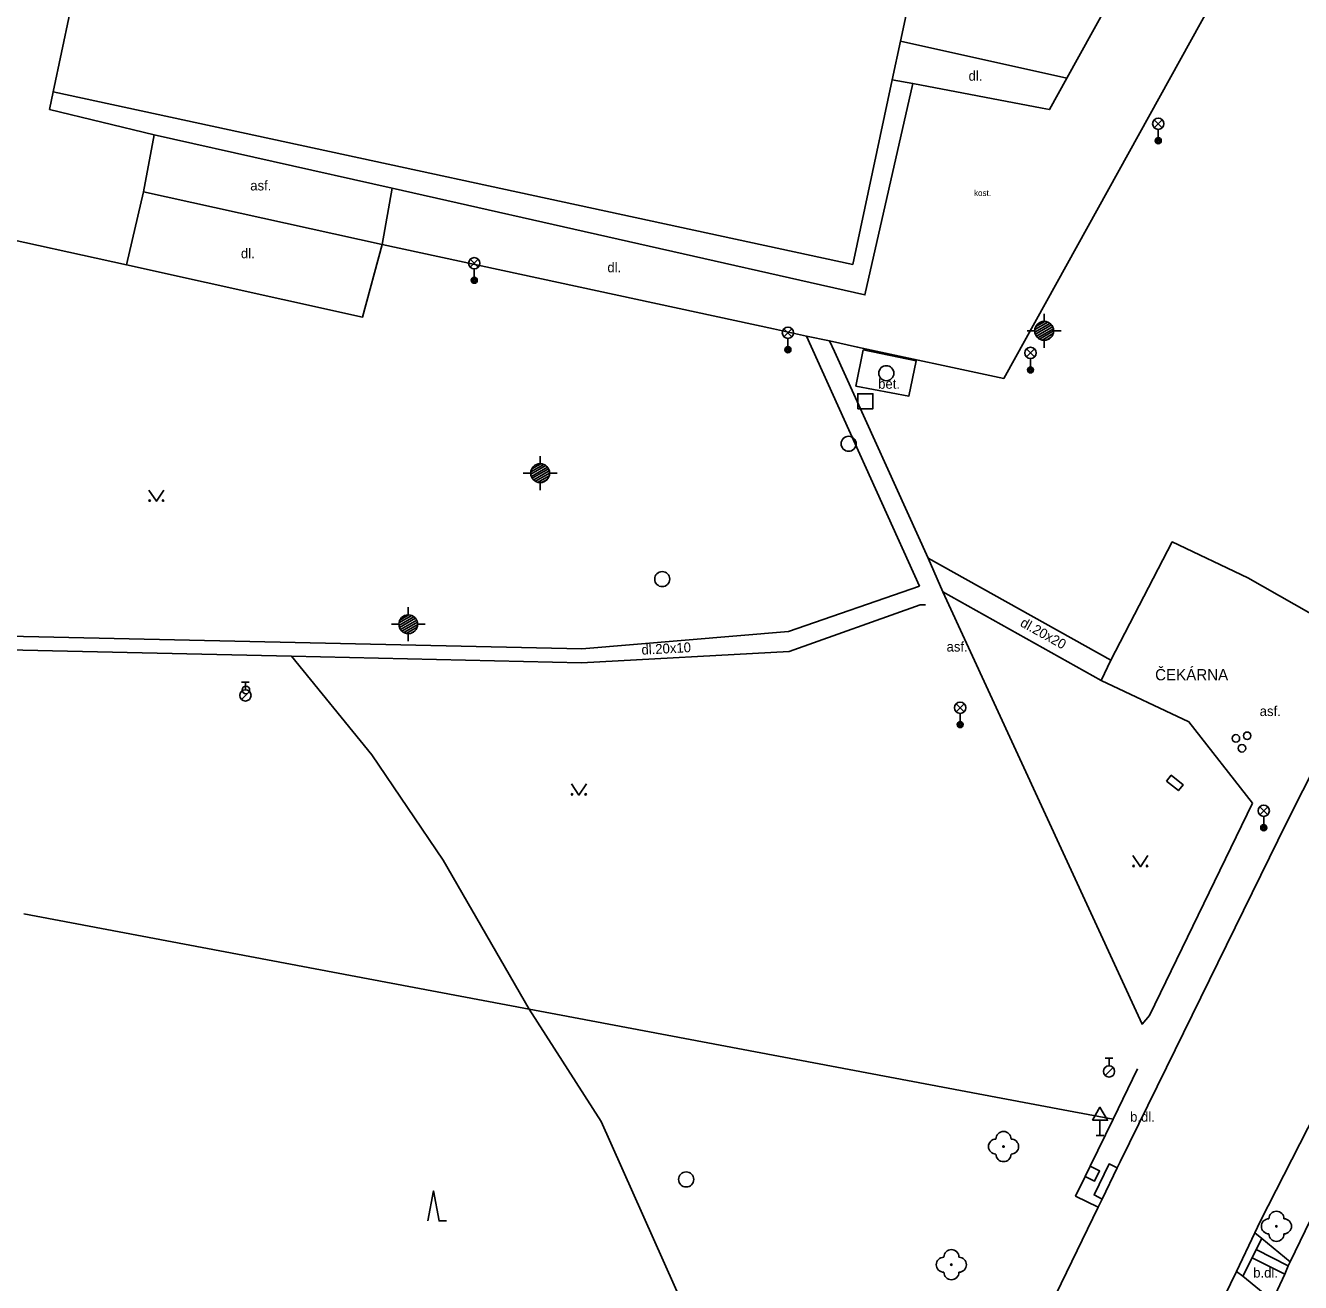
# Model space of a CAD drawing. Extents: x -598233 to -596890, y -1157848 to -1156431.
# Drawn here: x -597019.5 to -596934.9, y -1156838.9 to -1156755.5 of the extents above; entities that cross this region are included whole.
import ezdxf

# ---------------------------------------------------------------- set-up
doc = ezdxf.new("R2010")
doc.units = 0
for name, color, linetype in [('Level 10', 7, 'Continuous'), ('Level 11', 7, 'Continuous'), ('Level 22', 7, 'Continuous'), ('Level 24', 7, 'Continuous'), ('Level 26', 7, 'Continuous'), ('Level 27', 7, 'Continuous'), ('Level 28', 7, 'Continuous'), ('Level 33', 7, 'Continuous'), ('Level 34', 7, 'Continuous'), ('Level 35', 7, 'Continuous'), ('Level 36', 7, 'Continuous'), ('Level 40', 7, 'Continuous'), ('Level 41', 7, 'Continuous'), ('Level 5', 7, 'Continuous')]:
    doc.layers.add(name, color=color, linetype=linetype)

msp = doc.modelspace()

# ---------------------------------------------------------------- linework, layer by layer
at = {"layer": 'Level 10'}
for points in [[(-596923.8, -1156786.53), (-596929.29, -1156795.56), (-596935.79, -1156808.38), (-596943.7402, -1156824.62), (-596946.81, -1156830.89), (-596947.01, -1156831.28)], [(-596937.88, -1156835.59), (-596937.52, -1156834.85), (-596932.265, -1156824.5441), (-596931.6, -1156823.24), (-596922.45, -1156804.58), (-596917.8, -1156796.67), (-596915.03, -1156791.94)], [(-596947.01, -1156831.28), (-596948.01, -1156833.35)], [(-596948.01, -1156833.35), (-596948.27, -1156833.88)], [(-596948.27, -1156833.88), (-596959.14, -1156856.3)], [(-596939.09, -1156838.15), (-596937.88, -1156835.59)], [(-596945.7199, -1156853.24), (-596945.6599, -1156852.14), (-596945.39, -1156851.1), (-596942.88, -1156845.85), (-596939.49, -1156838.9699), (-596939.09, -1156838.15)]]:
    msp.add_lwpolyline(points, dxfattribs=at)
at = {"layer": 'Level 11'}
for points in [[(-596935.92, -1156745.23), (-596954.54, -1156778.9099)], [(-596960.57, -1156759.33), (-596963.76, -1156773.35), (-596995.14, -1156766.28)], [(-596961.94, -1156759.07), (-596960.57, -1156759.33)], [(-596950.37, -1156758.98), (-596951.51, -1156761.05), (-596951.99, -1156760.96), (-596960.57, -1156759.33)], [(-597017.88, -1156761.06), (-597017.63, -1156759.88)], [(-597017.88, -1156761.06), (-597010.93, -1156762.7199)], [(-597010.93, -1156762.7199), (-597011.64, -1156766.51)], [(-597010.93, -1156762.7199), (-596995.14, -1156766.28)], [(-597011.64, -1156766.51), (-597012.76, -1156771.36)], [(-596995.8, -1156770), (-597011.64, -1156766.51)], [(-596995.14, -1156766.28), (-596995.8, -1156770)], [(-597023.1599, -1156769.07), (-597022.44, -1156769.23), (-597012.76, -1156771.36)], [(-597012.76, -1156771.36), (-596997.1, -1156774.82), (-596995.8, -1156770)], [(-596995.8, -1156770), (-596969.83, -1156775.61)], [(-596969.83, -1156775.61), (-596967.63, -1156776.08)], [(-596967.63, -1156776.08), (-596960.14, -1156792.68)], [(-596967.63, -1156776.08), (-596966.1, -1156776.4099)], [(-596966.1, -1156776.4099), (-596965.78, -1156777.11), (-596959.56, -1156790.82)], [(-596966.1, -1156776.4099), (-596964.24, -1156776.81), (-596954.54, -1156778.9099)], [(-596963.87, -1156777), (-596960.36, -1156777.7199), (-596960.84, -1156780.07), (-596964.36, -1156779.4), (-596963.87, -1156777)], [(-596948.07, -1156798.93), (-596947.43, -1156797.59), (-596943.36, -1156789.75), (-596938.35, -1156792.13)], [(-596959.56, -1156790.82), (-596947.43, -1156797.59)], [(-596958.58, -1156793.06), (-596959.56, -1156790.82)], [(-596938.35, -1156792.13), (-596932.19, -1156795.62)], [(-596960.14, -1156792.68), (-596968.82, -1156795.69), (-596982.55, -1156796.83)], [(-596958.58, -1156793.06), (-596945.36, -1156821.75), (-596944.87, -1156821.18)], [(-596958.58, -1156793.06), (-596948.07, -1156798.93)], [(-596959.74, -1156793.92), (-596960.09, -1156793.93), (-596968.79, -1156797.02), (-596982.56, -1156797.76)], [(-596982.55, -1156796.83), (-597020.6, -1156796), (-597058.05, -1156796.2199), (-597073.7199, -1156794.73)], [(-597075.03, -1156795.61), (-597058.16, -1156797.17), (-597020.63, -1156796.9), (-597001.81, -1156797.33), (-596982.56, -1156797.76)], [(-596986.05, -1156820.75), (-596991.74, -1156810.87), (-596996.48, -1156803.87), (-597001.81, -1156797.33)], [(-596938.04, -1156807.09), (-596942.26, -1156801.68), (-596948.07, -1156798.93)], [(-596938.04, -1156807.09), (-596944.87, -1156821.18)], [(-596996.73, -1156818.73), (-597019.57, -1156814.43)], [(-596984.26, -1156821.09), (-596986.05, -1156820.75), (-596996.73, -1156818.73)], [(-596969.96, -1156851.01), (-596972.93, -1156846.1), (-596975.69, -1156840.71), (-596981.27, -1156828.2), (-596986.05, -1156820.75)], [(-596950.24, -1156827.49), (-596954.7212, -1156826.6469), (-596984.26, -1156821.09)], [(-596935.53, -1156837.51), (-596931.23, -1156828.6), (-596929.25, -1156824.55)], [(-596945.6599, -1156824.71), (-596947.29, -1156828.05)], [(-596947.29, -1156828.05), (-596950.24, -1156827.49)], [(-596947.29, -1156828.05), (-596948.82, -1156831.18)], [(-596948.82, -1156831.18), (-596949.15, -1156831.85)], [(-596948.82, -1156831.18), (-596948.19, -1156831.49), (-596948.52, -1156832.1599), (-596949.15, -1156831.85)], [(-596948.01, -1156833.35), (-596948.55, -1156833.08), (-596947.56, -1156831.02), (-596947.01, -1156831.28)], [(-596949.15, -1156831.85), (-596949.78, -1156833.15), (-596948.27, -1156833.88)], [(-596937.42, -1156835.9699), (-596937.79, -1156836.7), (-596938.07, -1156837.25), (-596938.69, -1156838.48)], [(-596937.42, -1156835.9699), (-596937.88, -1156835.59)], [(-596935.53, -1156837.51), (-596937.42, -1156835.9699)], [(-596935.9, -1156838.33), (-596938.07, -1156837.25)], [(-596935.66, -1156837.78), (-596937.79, -1156836.7)], [(-596935.53, -1156837.51), (-596935.66, -1156837.78), (-596935.9, -1156838.33), (-596936.71, -1156840.09)], [(-596939.09, -1156838.15), (-596938.69, -1156838.48)], [(-596938.69, -1156838.48), (-596936.71, -1156840.09)]]:
    msp.add_lwpolyline(points, dxfattribs=at)
at = {"layer": 'Level 22'}
for centre in [(-596954.56, -1156829.87), (-596936.45, -1156835.1599), (-596958.02, -1156837.71)]:
    msp.add_circle(centre, 0.05, dxfattribs=at)
for centre, start, end in [((-596955.06, -1156829.87), 90, 270), ((-596954.56, -1156829.37), 0, 180), ((-596954.06, -1156829.87), 270, 90), ((-596954.56, -1156830.37), 180, 0), ((-596936.95, -1156835.1599), 90, 270), ((-596936.45, -1156834.6599), 0, 180), ((-596935.95, -1156835.1599), 270, 90), ((-596936.45, -1156835.6599), 180, 0), ((-596958.52, -1156837.71), 90, 270), ((-596958.02, -1156837.21), 0, 180), ((-596957.52, -1156837.71), 270, 90), ((-596958.02, -1156838.21), 180, 0)]:
    msp.add_arc(centre, 0.5, start, end, dxfattribs=at)
at = {"layer": 'Level 24'}
msp.add_lwpolyline([(-596943.7372, -1156805.6258), (-596942.953, -1156806.2463), (-596942.6428, -1156805.8542), (-596943.427, -1156805.2337)], close=True, dxfattribs=at)
at = {"layer": 'Level 26'}
msp.add_lwpolyline([(-596964.23, -1156780.9099), (-596963.23, -1156780.9099), (-596963.23, -1156779.9099), (-596964.23, -1156779.9099)], close=True, dxfattribs=at)
at = {"layer": 'Level 27'}
for centre in [(-596962.34, -1156778.55), (-596964.84, -1156783.23), (-596977.21, -1156792.21), (-596975.62, -1156832.05)]:
    msp.add_circle(centre, 0.5, dxfattribs=at)
at = {"layer": 'Level 28'}
for p, q in [((-597005.12, -1156799.055), (-597004.62, -1156799.055)), ((-597004.87, -1156799.555), (-597004.87, -1156799.055)), ((-597005.128, -1156800.202), (-597004.598, -1156799.672)), ((-596947.81, -1156824.005), (-596947.31, -1156824.005)), ((-596947.56, -1156824.505), (-596947.56, -1156824.005)), ((-596947.818, -1156825.152), (-596947.288, -1156824.622))]:
    msp.add_line(p, q, dxfattribs=at)
for centre, radius in [((-597004.87, -1156799.93), 0.375), ((-597004.84, -1156799.57), 0.25), ((-596939.14, -1156802.78), 0.25), ((-596938.39, -1156802.61), 0.25), ((-596938.74, -1156803.44), 0.25), ((-596947.56, -1156824.88), 0.375)]:
    msp.add_circle(centre, radius, dxfattribs=at)
at = {"layer": 'Level 33'}
for p, q in [((-596944.555, -1156762.26), (-596944.025, -1156761.73)), ((-596944.555, -1156761.73), (-596944.025, -1156762.26)), ((-596944.29, -1156762.37), (-596944.29, -1156763.12)), ((-596989.945, -1156771.52), (-596989.415, -1156770.99)), ((-596989.945, -1156770.99), (-596989.415, -1156771.52)), ((-596989.68, -1156771.63), (-596989.68, -1156772.38)), ((-596969.135, -1156776.13), (-596968.605, -1156775.6)), ((-596969.135, -1156775.6), (-596968.605, -1156776.13)), ((-596968.87, -1156776.24), (-596968.87, -1156776.99)), ((-596953.035, -1156777.47), (-596952.505, -1156776.94)), ((-596953.035, -1156776.94), (-596952.505, -1156777.47)), ((-596952.77, -1156777.58), (-596952.77, -1156778.33)), ((-596957.705, -1156801.01), (-596957.175, -1156800.48)), ((-596957.705, -1156800.48), (-596957.175, -1156801.01)), ((-596957.44, -1156801.12), (-596957.44, -1156801.87)), ((-596937.555, -1156807.85), (-596937.025, -1156807.32)), ((-596937.555, -1156807.32), (-596937.025, -1156807.85)), ((-596937.29, -1156807.96), (-596937.29, -1156808.71))]:
    msp.add_line(p, q, dxfattribs=at)
for centre, radius in [((-596944.29, -1156761.995), 0.375), ((-596944.29, -1156763.12), 0.2), ((-596944.29, -1156763.12), 0.1445), ((-596944.29, -1156763.12), 0.0876), ((-596989.68, -1156771.255), 0.375), ((-596989.68, -1156772.38), 0.2), ((-596989.68, -1156772.38), 0.1445), ((-596989.68, -1156772.38), 0.0876), ((-596968.87, -1156775.865), 0.375), ((-596968.87, -1156776.99), 0.2), ((-596968.87, -1156776.99), 0.1445), ((-596968.87, -1156776.99), 0.0876), ((-596952.77, -1156777.205), 0.375), ((-596952.77, -1156778.33), 0.2), ((-596952.77, -1156778.33), 0.1445), ((-596952.77, -1156778.33), 0.0876), ((-596957.44, -1156800.745), 0.375), ((-596957.44, -1156801.87), 0.2), ((-596957.44, -1156801.87), 0.1445), ((-596957.44, -1156801.87), 0.0876), ((-596937.29, -1156807.585), 0.375), ((-596937.29, -1156808.71), 0.2), ((-596937.29, -1156808.71), 0.1445), ((-596937.29, -1156808.71), 0.0876)]:
    msp.add_circle(centre, radius, dxfattribs=at)
at = {"layer": 'Level 34'}
for p, q in [((-596948.1599, -1156828.122), (-596948.1599, -1156829.14)), ((-596948.4099, -1156829.14), (-596947.9099, -1156829.14))]:
    msp.add_line(p, q, dxfattribs=at)
msp.add_lwpolyline([(-596948.6599, -1156828.122), (-596947.6599, -1156828.122), (-596948.1599, -1156827.256)], close=True, dxfattribs=at)
at = {"layer": 'Level 35'}
for p, q in [((-596951.86, -1156775.115), (-596951.86, -1156774.615)), ((-596952.48, -1156775.817), (-596951.483, -1156775.242)), ((-596952.479, -1156775.655), (-596951.624, -1156775.162)), ((-596952.445, -1156775.959), (-596951.378, -1156775.343)), ((-596952.417, -1156775.458), (-596951.826, -1156775.117)), ((-596952.381, -1156776.084), (-596951.302, -1156775.461)), ((-596952.485, -1156775.74), (-596952.985, -1156775.74)), ((-596952.29, -1156776.193), (-596951.253, -1156775.594)), ((-596952.168, -1156776.284), (-596951.235, -1156775.746)), ((-596952, -1156776.349), (-596951.263, -1156775.923)), ((-596951.72, -1156776.349), (-596951.403, -1156776.166)), ((-596951.235, -1156775.74), (-596950.735, -1156775.74)), ((-596951.86, -1156776.365), (-596951.86, -1156776.865)), ((-596985.93, -1156785.257), (-596984.933, -1156784.682)), ((-596985.929, -1156785.095), (-596985.074, -1156784.602)), ((-596985.895, -1156785.399), (-596984.828, -1156784.783)), ((-596985.867, -1156784.898), (-596985.276, -1156784.557)), ((-596985.31, -1156784.555), (-596985.31, -1156784.055)), ((-596985.935, -1156785.18), (-596986.435, -1156785.18)), ((-596985.831, -1156785.524), (-596984.752, -1156784.901)), ((-596985.74, -1156785.633), (-596984.703, -1156785.034)), ((-596985.618, -1156785.724), (-596984.685, -1156785.186)), ((-596985.45, -1156785.789), (-596984.713, -1156785.363)), ((-596985.17, -1156785.789), (-596984.853, -1156785.606)), ((-596984.685, -1156785.18), (-596984.185, -1156785.18)), ((-596985.31, -1156785.805), (-596985.31, -1156786.305)), ((-596994.06, -1156794.585), (-596994.06, -1156794.085)), ((-596994.68, -1156795.287), (-596993.683, -1156794.712)), ((-596994.679, -1156795.125), (-596993.824, -1156794.632)), ((-596994.645, -1156795.429), (-596993.578, -1156794.813)), ((-596994.617, -1156794.928), (-596994.026, -1156794.587)), ((-596994.581, -1156795.554), (-596993.502, -1156794.931)), ((-596994.685, -1156795.21), (-596995.185, -1156795.21)), ((-596994.49, -1156795.663), (-596993.453, -1156795.064)), ((-596994.368, -1156795.754), (-596993.435, -1156795.216)), ((-596994.2, -1156795.819), (-596993.463, -1156795.393)), ((-596993.92, -1156795.819), (-596993.603, -1156795.636)), ((-596993.435, -1156795.21), (-596992.935, -1156795.21)), ((-596994.06, -1156795.835), (-596994.06, -1156796.335))]:
    msp.add_line(p, q, dxfattribs=at)
for centre in [(-596951.86, -1156775.74), (-596985.31, -1156785.18), (-596994.06, -1156795.21)]:
    msp.add_circle(centre, 0.625, dxfattribs=at)
at = {"layer": 'Level 36'}
for points in [[(-597011.28, -1156786.3), (-597010.78, -1156787.05), (-597010.28, -1156786.3)], [(-596983.24, -1156805.8), (-596982.74, -1156806.55), (-596982.24, -1156805.8)], [(-596945.98, -1156810.55), (-596945.48, -1156811.3), (-596944.98, -1156810.55)], [(-596992.769, -1156834.808), (-596992.394, -1156832.808), (-596992.019, -1156834.808), (-596991.519, -1156834.808)]]:
    msp.add_lwpolyline(points, dxfattribs=at)
for centre in [(-597011.2302, -1156786.9998), (-597010.3308, -1156786.9998), (-596983.1902, -1156806.4998), (-596982.2908, -1156806.4998), (-596945.9302, -1156811.2498), (-596945.0308, -1156811.2498)]:
    msp.add_circle(centre, 0.05, dxfattribs=at)
at = {"layer": 'Level 5'}
for points in [[(-597014.31, -1156744.2), (-597017.63, -1156759.88)], [(-596958.77, -1156744.2199), (-596961.4, -1156756.52)], [(-596945.14, -1156749.52), (-596950.37, -1156758.98)], [(-596961.4, -1156756.52), (-596961.94, -1156759.07)], [(-596961.4, -1156756.52), (-596950.37, -1156758.98)], [(-596961.94, -1156759.07), (-596964.56, -1156771.34)], [(-597017.63, -1156759.88), (-596964.56, -1156771.34)]]:
    msp.add_lwpolyline(points, dxfattribs=at)

# ---------------------------------------------------------------- texts
at = {"layer": 'Level 40'}
for s, height, p in [('dl.', 0.65, (-596956.88, -1156759.14)), ('asf.', 0.65, (-597004.55, -1156766.42)), ('kost.', 0.4, (-596956.52, -1156766.79)), ('dl.', 0.65, (-597005.17, -1156770.92)), ('dl.', 0.65, (-596980.85, -1156771.85)), ('bet.', 0.65, (-596962.88, -1156779.58)), ('asf.', 0.65, (-596958.34, -1156797.02)), ('asf.', 0.65, (-596937.56, -1156801.3)), ('b.dl.', 0.65, (-596946.1599, -1156828.2199)), ('b.dl.', 0.65, (-596937.99, -1156838.56))]:
    msp.add_text(s, height=height, dxfattribs=at).set_placement(p)
for s, height, rotation, p in [('dl.20x20', 0.65, 331, (-596953.51, -1156795.3)), ('dl.20x10', 0.64999, 3.080267, (-596978.57, -1156797.23))]:
    msp.add_text(s, height=height, rotation=rotation, dxfattribs=at).set_placement(p)
at = {"layer": 'Level 41'}
msp.add_text('ČEKÁRNA', height=0.75, dxfattribs=at).set_placement((-596944.5, -1156798.93))

doc.saveas('drawing.dxf')
